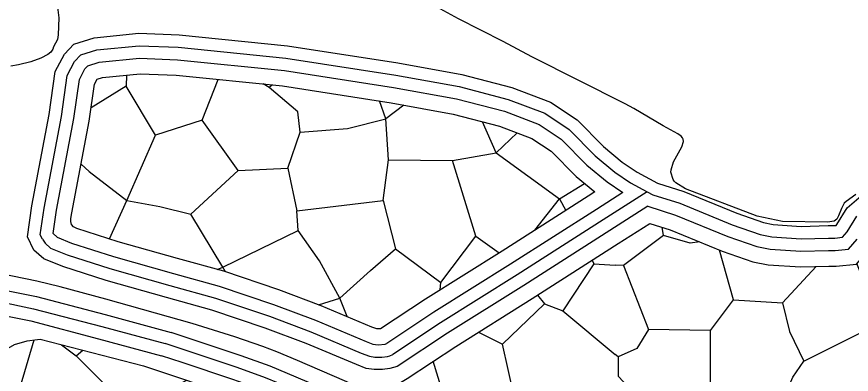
# Model space of a CAD drawing. Extents: x -64005 to -55000, y -89025 to -80000.
# Drawn here: x -63029 to -62360, y -87901 to -87614 of the extents above; entities that cross this region are included whole.
import ezdxf

# ---------------------------------------------------------------- set-up
doc = ezdxf.new("R2010")
doc.units = 0
doc.header["$LTSCALE"] = 32
doc.linetypes.add('LONG_DASHED', pattern=[7.5, 6, -1.5])
for name, color, linetype, lineweight in [('19', 7, 'Continuous', 25), ('24', 7, 'Continuous', 25), ('39', 7, 'LONG_DASHED', 25), ('7', 7, 'Continuous', 13), ('8', 7, 'Continuous', 25)]:
    doc.layers.add(name, color=color, linetype=linetype, lineweight=lineweight)

msp = doc.modelspace()

# ---------------------------------------------------------------- linework, layer by layer
at = {"layer": '19'}
for p, q in [((-62880.06, -87697.13), (-62867.05, -87664.59)), ((-62718.31, -87685.09), (-62732.69, -87696.25)), ((-62644.34, -87723.32), (-62627.35, -87707.36)), ((-62954.33, -87792.39), (-62940.44, -87761.54)), ((-62613.32, -87785.46), (-62593.6, -87760.36)), ((-62593.6, -87760.36), (-62588.29, -87769.52)), ((-62660.64, -87790.12), (-62641.79, -87803.58)), ((-62861.26, -87818.8), (-62863.36, -87815.11)), ((-62689.02, -87833.16), (-62688.59, -87827.42)), ((-62763.76, -87854.67), (-62769.57, -87839.78)), ((-62677.99, -87945.5), (-62694.66, -87890.48))]:
    msp.add_line(p, q, dxfattribs=at)
for points in [[(-62985.12, -87776.05), (-62984.43, -87771.35), (-62970.48, -87697.88), (-62966.32, -87668.42), (-62964.23, -87664.45), (-62959.93, -87663.1), (-62929.75, -87660.07), (-62900.72, -87661.22), (-62815.59, -87669.74), (-62728.51, -87683.23), (-62678.83, -87692.3), (-62641.46, -87702.01), (-62615.56, -87711.83), (-62600.09, -87722.14), (-62580.14, -87742.38), (-62565.12, -87754.74)], [(-62940.61, -87661.16), (-62940.88, -87670.05), (-62969, -87687.41)], [(-62977.07, -87732.6), (-62970.63, -87738.44), (-62940.44, -87761.54), (-62917.36, -87709.13), (-62940.88, -87670.05)], [(-62823.65, -87668.93), (-62826.35, -87670.94), (-62831.06, -87668.19)], [(-62851.21, -87737.55), (-62811.26, -87735.78), (-62801.49, -87706.92), (-62803.26, -87690.48), (-62826.35, -87670.94)], [(-62801.49, -87706.92), (-62763.32, -87703.81), (-62732.69, -87696.25), (-62737.76, -87681.8)], [(-62811.26, -87735.78), (-62804.16, -87769.97), (-62734.9, -87761.53), (-62730.46, -87729.1), (-62732.69, -87696.25)], [(-62940.44, -87761.54), (-62913.8, -87766.43), (-62888.94, -87772.65), (-62851.21, -87737.55), (-62880.06, -87697.13), (-62917.36, -87709.13)], [(-62730.46, -87729.1), (-62679.39, -87729.55), (-62644.34, -87723.32), (-62655.14, -87698.45)], [(-62644.34, -87723.32), (-62593.6, -87760.36), (-62573.46, -87747.88)], [(-62734.9, -87761.53), (-62724.98, -87800.32), (-62688.59, -87827.42), (-62660.64, -87790.12), (-62679.39, -87729.55)], [(-62565.12, -87754.74), (-62570.52, -87758.2), (-62639.5, -87802.14), (-62701.02, -87840.68), (-62736.99, -87864.56)], [(-62863.36, -87815.11), (-62803.03, -87785.59), (-62804.16, -87769.97)], [(-62736.99, -87864.56), (-62739.78, -87864.56), (-62740.01, -87864.53), (-62743.89, -87863), (-62784.59, -87845.94), (-62818.47, -87833.21), (-62862.65, -87818.33), (-62899.68, -87808.13), (-62947.41, -87794.6), (-62980.47, -87784.03), (-62981.06, -87783.78), (-62982.98, -87782.69), (-62984.62, -87780.84), (-62985.22, -87778.41), (-62985.12, -87776.05)], [(-62867.83, -87816.9), (-62863.36, -87815.11), (-62888.94, -87772.65)], [(-62520.95, -87779.92), (-62504.77, -87785.01), (-62462.95, -87802.21), (-62438.59, -87810.68), (-62426.33, -87813.13), (-62400.26, -87814.83), (-62377.53, -87814.19), (-62371.76, -87814.19), (-62355.49, -87812.56), (-62344.71, -87799.99), (-62337.87, -87788.75), (-62334.09, -87785.5), (-62323.82, -87780.95), (-62300.39, -87777.46), (-62266.04, -87773.95), (-62236.72, -87775.38), (-62206.09, -87779.28), (-62158.49, -87785.76)], [(-62738.49, -87918.23), (-62715.49, -87904.31), (-62676.62, -87878.5), (-62615.47, -87840.2), (-62546.32, -87796.13), (-62520.95, -87779.92)], [(-62481.07, -87794.76), (-62488.78, -87795.72), (-62510.08, -87789.51), (-62511.08, -87783.02)], [(-62786.65, -87845.17), (-62769.57, -87839.78), (-62785.86, -87809.83), (-62803.03, -87785.59)], [(-62510.08, -87789.51), (-62542.08, -87813.79), (-62548.89, -87813.37)], [(-62769.57, -87839.78), (-62744.9, -87817.75), (-62724.98, -87800.32)], [(-62472.5, -87865.78), (-62454.01, -87841.1), (-62465.16, -87801.3)], [(-62567.36, -87809.54), (-62566.09, -87812.32), (-62548.89, -87813.37)], [(-62566.09, -87812.32), (-62590.94, -87850.08), (-62548.89, -87884.91)], [(-62542.08, -87813.79), (-62522.26, -87864.9), (-62531.5, -87880.32), (-62546.47, -87886.92), (-62548.89, -87884.91)], [(-62454.01, -87841.1), (-62414.81, -87843.74), (-62387.7, -87814.48)], [(-62414.81, -87843.74), (-62409.09, -87866.65), (-62397.63, -87890.45), (-62349.63, -87866.22), (-62342.6, -87856.96), (-62347.88, -87830.08), (-62355.03, -87812.02)], [(-62611.06, -87837.39), (-62605.59, -87844.29), (-62590.94, -87850.08)], [(-62658.35, -87867.06), (-62639.23, -87876.79), (-62605.59, -87844.29)], [(-62504.65, -87946.85), (-62472.5, -87908.51), (-62472.5, -87865.78), (-62522.26, -87864.9)], [(-63051.54, -87899.46), (-63050.75, -87895.54), (-63045.76, -87888.7), (-63039.18, -87882.13), (-63030.5, -87877.12), (-63020.24, -87873.96), (-63012.08, -87872.91), (-63009.75, -87872.83), (-62927.07, -87894.23)], [(-63045.05, -87917.68), (-63025.61, -87910.28), (-63014.55, -87873.23)], [(-62992.67, -87877.25), (-62980.93, -87886.04), (-62975.61, -87881.67)], [(-62677.97, -87945.51), (-62643.62, -87929.66), (-62629.98, -87917.33), (-62639.23, -87876.79)], [(-62980.93, -87886.04), (-62944.82, -87922.18), (-62909.16, -87914.25), (-62892.32, -87905.64)], [(-62546.47, -87886.92), (-62546.47, -87902.34), (-62504.65, -87946.85), (-62527.98, -87979.45), (-62548.89, -87973.26)], [(-62472.5, -87908.51), (-62416.58, -87926.57), (-62406.45, -87903.23), (-62397.63, -87890.45)], [(-62927.07, -87894.23), (-62899.81, -87903.13), (-62859.28, -87916.71), (-62837.15, -87924.6), (-62817.13, -87932.95), (-62794.39, -87942.63), (-62770.17, -87953.5), (-62715.37, -87977.93), (-62683.85, -87992.09), (-62648.57, -88007.76), (-62605.94, -88027.37), (-62572.6, -88042.43), (-62482.37, -88083.98), (-62445.65, -88100.43), (-62402.24, -88122.58), (-62375.78, -88138.14), (-62361.02, -88148.88), (-62348.42, -88161.5)]]:
    msp.add_lwpolyline(points, dxfattribs=at)
at = {"layer": '24'}
msp.add_line((-62414.62, -87778.31), (-62435.14, -87774.08), dxfattribs=at)
for points in [[(-62999.05, -87580.7), (-62994.97, -87615.07), (-62995.32, -87628.83), (-62996.03, -87632.6), (-62999.04, -87638.41), (-62999.73, -87640.3), (-63001.39, -87642.65), (-63003.66, -87644.61), (-63009.21, -87647.53), (-63017.21, -87650.43), (-63027.21, -87652.95), (-63033.21, -87653.84)], [(-62435.14, -87774.08), (-62492.53, -87752.11), (-62500.3, -87747.32), (-62501.66, -87745.98), (-62502.3, -87744.83), (-62504.24, -87738.81), (-62504.08, -87737.1), (-62502.03, -87730.52), (-62495.4, -87718.62), (-62494.09, -87714.21), (-62494.23, -87712.51), (-62494.89, -87711.26), (-62495.95, -87710.11), (-62498.55, -87708.26), (-62510.5, -87701.69), (-62534.01, -87687.74), (-62540.88, -87684.05), (-62615.72, -87646.5), (-62638.53, -87634.08), (-62674.37, -87615.89), (-62689.25, -87608.03)], [(-62356.04, -87756.83), (-62363.64, -87762.32), (-62365.19, -87763.86), (-62367.39, -87767.99), (-62369.74, -87774.01), (-62371.25, -87776.46), (-62373.33, -87778.09), (-62378.74, -87778.91), (-62414.62, -87778.31)]]:
    msp.add_lwpolyline(points, dxfattribs=at)
at = {"layer": '39'}
for points in [[(-63008, -87792.61), (-63009.73, -87789.01), (-63006.63, -87767.63), (-62992.69, -87694.22), (-62988.05, -87661.38), (-62982.16, -87650.23), (-62977.21, -87644.96), (-62964.5, -87640.94), (-62930.43, -87637.52), (-62899.16, -87638.76), (-62812.74, -87647.42), (-62724.76, -87661.04), (-62673.97, -87670.32), (-62634.62, -87680.54), (-62605.2, -87691.68), (-62585.69, -87704.69), (-62564.93, -87725.75), (-62549.14, -87738.75), (-62536.44, -87747.42), (-62523.16, -87754.64)], [(-62523.16, -87754.64), (-62558.42, -87777.16), (-62627.49, -87821.17), (-62688.82, -87859.59), (-62727.19, -87885.07)], [(-62523.16, -87754.64), (-62518.78, -87757.02), (-62497.1, -87763.83), (-62454.97, -87781.17), (-62432.67, -87788.92), (-62423.38, -87790.77), (-62399.84, -87792.31), (-62377.85, -87791.69), (-62372.89, -87791.69), (-62366.7, -87791.07), (-62362.98, -87786.73), (-62355.24, -87774.03)], [(-63008, -87792.61), (-63005.91, -87795.85), (-63001.47, -87799.67), (-62988.23, -87805.16), (-62953.91, -87816.15), (-62905.74, -87829.8), (-62869.23, -87839.85), (-62826.02, -87854.42), (-62792.91, -87866.86), (-62752.36, -87883.86), (-62745.86, -87886.42), (-62741.44, -87887.07), (-62736.01, -87887.07), (-62731.35, -87886.53), (-62729.41, -87885.97), (-62727.19, -87885.07)], [(-63098.86, -87833.7), (-63083.91, -87834.82), (-63060.08, -87839.15), (-63015.12, -87848.35), (-62960.4, -87862.7), (-62909.73, -87876.34)], [(-62346.42, -88131.81), (-62363.48, -88119.4), (-62391.47, -88102.94), (-62435.98, -88080.23), (-62473.11, -88063.6), (-62563.31, -88022.06), (-62596.65, -88006.99), (-62639.34, -87987.37), (-62674.71, -87971.63), (-62706.22, -87957.48), (-62761.03, -87933.05), (-62785.42, -87922.11), (-62808.43, -87912.33), (-62829.06, -87903.7), (-62851.96, -87895.55), (-62892.77, -87881.88), (-62909.73, -87876.34)]]:
    msp.add_lwpolyline(points, dxfattribs=at)
at = {"layer": '7', "lineweight": 25}
msp.add_lwpolyline([(-62350.43, -88100.44), (-62374.81, -88085.62), (-62387.19, -88078.66), (-62406.23, -88069.09), (-62501.1, -88025.61), (-62691.19, -87939.53), (-62738.49, -87918.23), (-62765.87, -87906.02), (-62803.45, -87889.71), (-62820.06, -87882.96), (-62831.24, -87878.73), (-62853.79, -87870.86), (-62888.02, -87860.16), (-62957.13, -87840.73), (-62993.86, -87830.67), (-63012.39, -87826.38), (-63081.66, -87812.16)], dxfattribs=at)
at = {"layer": '8', "linetype": 'LONG_DASHED'}
for points in [[(-63014.93, -87801.28), (-63020.06, -87790.59), (-63016.5, -87765.99), (-63002.56, -87692.59), (-62997.71, -87658.26), (-62990.37, -87644.37), (-62982.71, -87636.21), (-62966.53, -87631.09), (-62930.74, -87627.5), (-62898.46, -87628.78), (-62811.46, -87637.5), (-62723.09, -87651.18), (-62671.81, -87660.55), (-62631.58, -87671), (-62600.6, -87682.73), (-62579.29, -87696.94), (-62558.17, -87718.36), (-62543.13, -87730.75), (-62531.22, -87738.88), (-62514.86, -87747.77), (-62493.69, -87754.42), (-62451.42, -87771.82), (-62430.04, -87779.25), (-62422.07, -87780.83), (-62399.65, -87782.3), (-62377.99, -87781.69), (-62373.39, -87781.69), (-62371.68, -87781.52), (-62371.1, -87780.84), (-62362.96, -87767.48), (-62351.65, -87757.74)], [(-62542.7, -87755.25), (-62563.8, -87768.73), (-62632.83, -87812.71), (-62694.24, -87851.19), (-62731.92, -87876.2)], [(-62742.18, -87897.07), (-62748.46, -87896.14), (-62756.13, -87893.12), (-62796.6, -87876.15), (-62829.38, -87863.84), (-62872.16, -87849.42), (-62908.43, -87839.44), (-62956.8, -87825.72), (-62991.68, -87814.57), (-63006.79, -87808.29), (-63014.93, -87801.28)], [(-63071.35, -87847.26), (-63061.98, -87848.97), (-63017.39, -87858.09), (-62962.97, -87872.37), (-62912.45, -87885.97)], [(-62738.97, -87877.33), (-62733.3, -87876.69), (-62732.68, -87876.51), (-62731.92, -87876.2)], [(-62352.94, -88139.43), (-62368.97, -88127.77), (-62396.28, -88111.71), (-62440.3, -88089.25), (-62477.25, -88072.7), (-62567.46, -88031.16), (-62600.8, -88016.1), (-62643.46, -87996.48), (-62678.79, -87980.76), (-62710.31, -87966.61), (-62765.11, -87942.18), (-62789.43, -87931.28), (-62812.32, -87921.54), (-62832.67, -87913.04), (-62855.23, -87905), (-62895.91, -87891.37), (-62912.45, -87885.97)]]:
    msp.add_lwpolyline(points, dxfattribs=at)
at = {"layer": '8'}
for points in [[(-62999.51, -87788.15), (-62996.76, -87769.28), (-62982.82, -87695.85), (-62978.39, -87664.51), (-62973.95, -87656.09), (-62971.71, -87653.71), (-62962.47, -87650.79), (-62930.13, -87647.55), (-62899.85, -87648.74), (-62814.01, -87657.34), (-62726.43, -87670.9), (-62676.13, -87680.09), (-62637.66, -87690.08), (-62609.8, -87700.64), (-62592.09, -87712.44), (-62571.69, -87733.14), (-62555.15, -87746.75), (-62542.7, -87755.25)], [(-62522.76, -87766.25), (-62553.04, -87785.59), (-62622.15, -87829.63), (-62683.4, -87867.99), (-62723.66, -87894.73), (-62729.4, -87896.37), (-62735.44, -87897.07), (-62742.18, -87897.07)], [(-62522.76, -87766.25), (-62500.51, -87773.25), (-62458.52, -87790.52), (-62435.3, -87798.59), (-62424.69, -87800.71), (-62400.03, -87802.32), (-62377.71, -87801.69), (-62372.39, -87801.69), (-62361.72, -87800.62), (-62354.86, -87792.62)], [(-62999.51, -87788.15), (-62996.16, -87791.04), (-62984.78, -87795.77), (-62951.02, -87806.57), (-62903.05, -87820.17), (-62866.31, -87830.29), (-62822.67, -87844.99), (-62789.21, -87857.56), (-62748.6, -87874.59), (-62743.26, -87876.69), (-62738.97, -87877.33)], [(-63078.28, -87825.69), (-63058.18, -87829.33), (-63012.85, -87838.61), (-62957.83, -87853.04), (-62904.81, -87867.3)], [(-62357.99, -88111.03), (-62386.66, -88094.17), (-62431.66, -88071.21), (-62468.97, -88054.5), (-62559.16, -88012.96), (-62592.5, -87997.89), (-62635.22, -87978.26), (-62670.63, -87962.5), (-62702.13, -87948.34), (-62756.94, -87923.92), (-62781.41, -87912.95), (-62804.54, -87903.12), (-62825.45, -87894.37), (-62848.69, -87886.1), (-62904.81, -87867.3)]]:
    msp.add_lwpolyline(points, dxfattribs=at)

doc.saveas('drawing.dxf')
